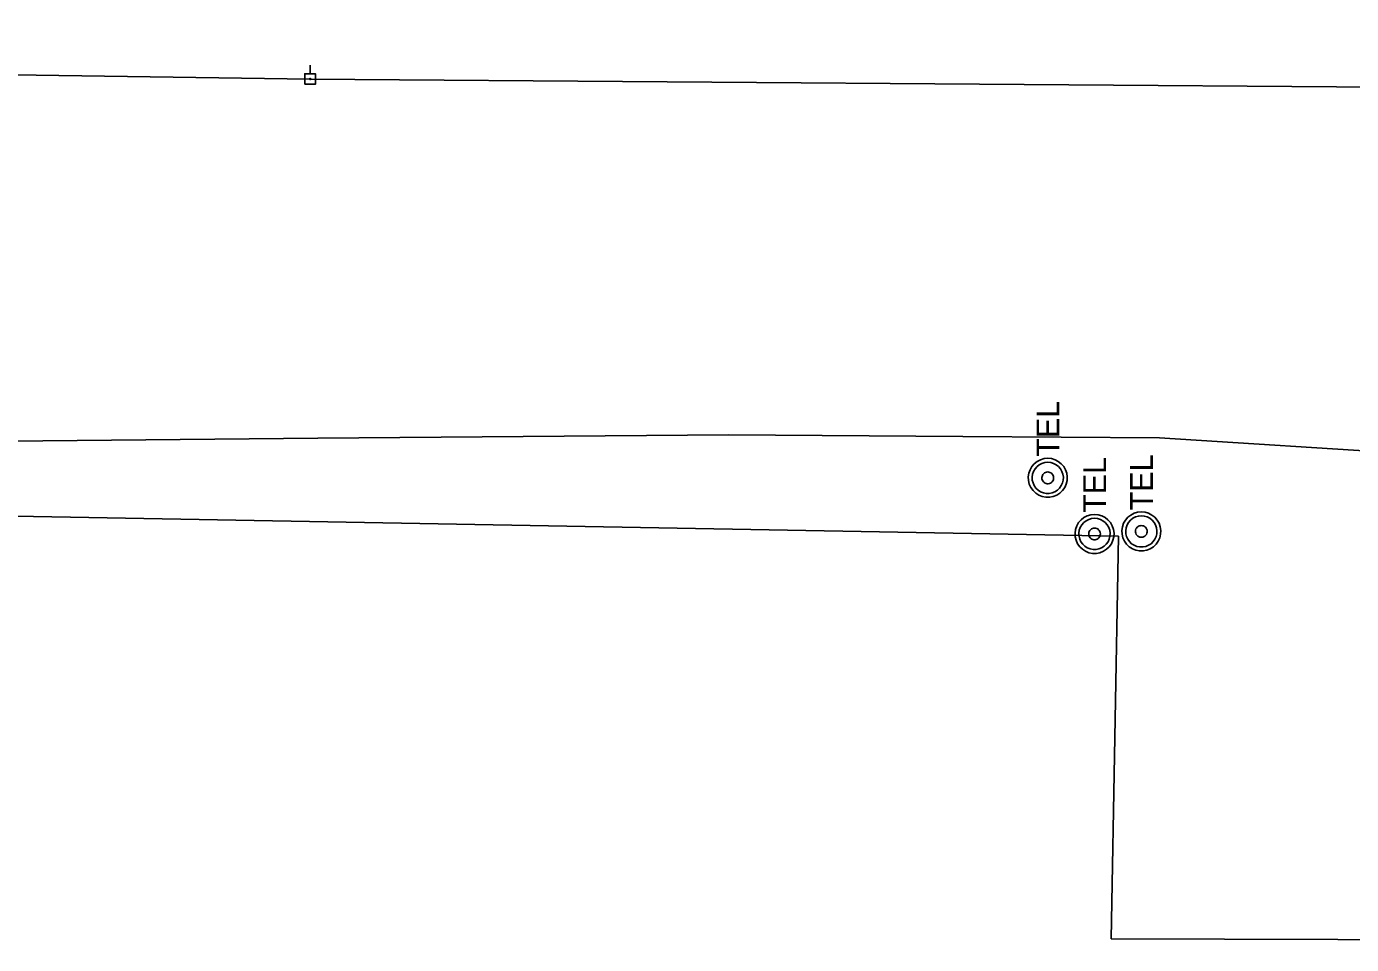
# Model space of a CAD drawing. Extents: x 596028 to 606371, y 330010 to 403088.
# Drawn here: x 603237 to 603460.9, y 339287.8 to 339442.8 of the extents above; entities that cross this region are included whole.
import ezdxf

# ---------------------------------------------------------------- set-up
doc = ezdxf.new("R2010")
doc.units = 0
for name, color, linetype in [('E_FTMS_Conduit', 7, 'Continuous'), ('E_UTL_EPowerPole', 7, 'Continuous'), ('E_UTL_Overhead', 7, 'Continuous'), ('E_UTL_T_MH', 7, 'Continuous'), ('E_UTL_T_UG', 7, 'Continuous')]:
    doc.layers.add(name, color=color, linetype=linetype)

# ---------------------------------------------------------------- blocks, each defined once
blk = doc.blocks.new('PPOL')
at = {"layer": 'E_UTL_EPowerPole'}
blk.add_line((-0.2, 13.7), (-0.2, 35.3), dxfattribs=at)
blk.add_lwpolyline([(-13.9, -13.7), (13.5, -13.7), (13.5, 13.7), (-13.9, 13.7)], close=True, dxfattribs=at)
blk.add_circle((0, 0), 1.77, dxfattribs=at)

msp = doc.modelspace()

# ---------------------------------------------------------------- linework, layer by layer
at = {"layer": 'E_FTMS_Conduit'}
msp.add_lwpolyline([(602734.83, 339386.85), (602813.61, 339385.3), (602877.22, 339384.86), (603008.1, 339380.74), (603053.18, 339379.73), (603103.48, 339378.61), (603138.89, 339376), (603156.98, 339374.04), (603204.89, 339372.51), (603286.22, 339373.29), (603355.63, 339373.86), (603395.21, 339373.58), (603428.42, 339373.37), (603470.92, 339370.64), (603497.85, 339367.32), (603522.71, 339362.77), (603571.07, 339359.28), (603611.36, 339356.61), (603696.77, 339355.53), (603784.05, 339356.58), (603816.69, 339356.04), (603863.31, 339357.46), (603900.77, 339355.46), (603953.03, 339359.31)], dxfattribs=at)
at = {"layer": 'E_UTL_Overhead'}
msp.add_lwpolyline([(602675.32, 339442.84), (602775.91, 339441.76), (603030.19, 339437.63), (603284.95, 339433.97), (603526.19, 339432.15)], dxfattribs=at)
at = {"layer": 'E_UTL_T_MH'}
for points in [[(603409.55, 339369.9), (603408.93, 339369.84), (603408.32, 339369.66), (603407.77, 339369.37), (603407.27, 339368.99), (603406.86, 339368.51), (603406.55, 339367.97), (603406.34, 339367.38), (603406.25, 339366.75), (603406.28, 339366.13), (603406.43, 339365.52), (603406.69, 339364.95), (603407.06, 339364.44), (603407.51, 339364), (603408.04, 339363.66), (603408.62, 339363.43), (603409.24, 339363.31), (603409.86, 339363.31), (603410.48, 339363.43), (603411.06, 339363.66), (603411.59, 339364), (603412.04, 339364.44), (603412.41, 339364.95), (603412.67, 339365.52), (603412.82, 339366.13), (603412.85, 339366.75), (603412.76, 339367.38), (603412.55, 339367.97), (603412.24, 339368.51), (603411.83, 339368.99), (603411.33, 339369.37), (603410.78, 339369.66), (603410.17, 339369.84), (603409.55, 339369.9)], [(603409.55, 339369.24), (603409.05, 339369.19), (603408.57, 339369.05), (603408.12, 339368.82), (603407.73, 339368.51), (603407.4, 339368.13), (603407.15, 339367.69), (603406.98, 339367.22), (603406.91, 339366.72), (603406.94, 339366.22), (603407.06, 339365.73), (603407.26, 339365.28), (603407.56, 339364.87), (603407.92, 339364.52), (603408.34, 339364.25), (603408.81, 339364.06), (603409.3, 339363.97), (603409.8, 339363.97), (603410.29, 339364.06), (603410.76, 339364.25), (603411.18, 339364.52), (603411.55, 339364.87), (603411.84, 339365.28), (603412.05, 339365.73), (603412.16, 339366.22), (603412.19, 339366.72), (603412.12, 339367.22), (603411.95, 339367.69), (603411.7, 339368.13), (603411.37, 339368.51), (603410.98, 339368.82), (603410.53, 339369.05), (603410.05, 339369.19), (603409.55, 339369.24)], [(603409.55, 339367.59), (603409.36, 339367.57), (603409.18, 339367.52), (603409.01, 339367.43), (603408.87, 339367.31), (603408.74, 339367.17), (603408.65, 339367.01), (603408.59, 339366.83), (603408.56, 339366.64), (603408.57, 339366.46), (603408.61, 339366.27), (603408.69, 339366.1), (603408.8, 339365.95), (603408.94, 339365.82), (603409.1, 339365.72), (603409.27, 339365.65), (603409.46, 339365.61), (603409.64, 339365.61), (603409.83, 339365.65), (603410, 339365.72), (603410.16, 339365.82), (603410.3, 339365.95), (603410.41, 339366.1), (603410.49, 339366.27), (603410.53, 339366.46), (603410.54, 339366.64), (603410.51, 339366.83), (603410.45, 339367.01), (603410.36, 339367.17), (603410.23, 339367.31), (603410.09, 339367.43), (603409.92, 339367.52), (603409.74, 339367.57), (603409.55, 339367.59)], [(603417.44, 339360.43), (603416.82, 339360.37), (603416.22, 339360.19), (603415.66, 339359.9), (603415.17, 339359.51), (603414.76, 339359.04), (603414.44, 339358.5), (603414.24, 339357.9), (603414.15, 339357.28), (603414.18, 339356.66), (603414.33, 339356.05), (603414.59, 339355.48), (603414.95, 339354.96), (603415.4, 339354.53), (603415.93, 339354.19), (603416.51, 339353.96), (603417.13, 339353.84), (603417.76, 339353.84), (603418.37, 339353.96), (603418.96, 339354.19), (603419.48, 339354.53), (603419.94, 339354.96), (603420.3, 339355.48), (603420.56, 339356.05), (603420.71, 339356.66), (603420.74, 339357.28), (603420.65, 339357.9), (603420.45, 339358.5), (603420.13, 339359.04), (603419.72, 339359.51), (603419.23, 339359.9), (603418.67, 339360.19), (603418.07, 339360.37), (603417.44, 339360.43)], [(603417.44, 339359.77), (603416.94, 339359.72), (603416.46, 339359.58), (603416.02, 339359.35), (603415.62, 339359.04), (603415.29, 339358.66), (603415.04, 339358.22), (603414.88, 339357.75), (603414.81, 339357.25), (603414.83, 339356.75), (603414.95, 339356.26), (603415.16, 339355.81), (603415.45, 339355.4), (603415.81, 339355.05), (603416.23, 339354.78), (603416.7, 339354.59), (603417.19, 339354.5), (603417.7, 339354.5), (603418.19, 339354.59), (603418.65, 339354.78), (603419.08, 339355.05), (603419.44, 339355.4), (603419.73, 339355.81), (603419.94, 339356.26), (603420.06, 339356.75), (603420.08, 339357.25), (603420.01, 339357.75), (603419.85, 339358.22), (603419.59, 339358.66), (603419.27, 339359.04), (603418.87, 339359.35), (603418.43, 339359.58), (603417.94, 339359.72), (603417.44, 339359.77)], [(603425.35, 339360.85), (603424.73, 339360.79), (603424.13, 339360.61), (603423.57, 339360.32), (603423.08, 339359.94), (603422.67, 339359.46), (603422.35, 339358.92), (603422.15, 339358.33), (603422.06, 339357.71), (603422.09, 339357.08), (603422.24, 339356.47), (603422.5, 339355.9), (603422.86, 339355.39), (603423.31, 339354.95), (603423.84, 339354.62), (603424.42, 339354.38), (603425.04, 339354.26), (603425.67, 339354.26), (603426.28, 339354.38), (603426.87, 339354.62), (603427.39, 339354.95), (603427.85, 339355.39), (603428.21, 339355.9), (603428.47, 339356.47), (603428.62, 339357.08), (603428.65, 339357.71), (603428.56, 339358.33), (603428.36, 339358.92), (603428.04, 339359.46), (603427.63, 339359.94), (603427.14, 339360.32), (603426.58, 339360.61), (603425.98, 339360.79), (603425.35, 339360.85)], [(603425.35, 339360.19), (603424.85, 339360.14), (603424.37, 339360), (603423.93, 339359.77), (603423.53, 339359.46), (603423.2, 339359.08), (603422.95, 339358.65), (603422.79, 339358.17), (603422.72, 339357.67), (603422.74, 339357.17), (603422.86, 339356.69), (603423.07, 339356.23), (603423.36, 339355.82), (603423.72, 339355.47), (603424.14, 339355.2), (603424.61, 339355.02), (603425.1, 339354.92), (603425.61, 339354.92), (603426.1, 339355.02), (603426.56, 339355.2), (603426.99, 339355.47), (603427.35, 339355.82), (603427.64, 339356.23), (603427.85, 339356.69), (603427.97, 339357.17), (603427.99, 339357.67), (603427.92, 339358.17), (603427.76, 339358.65), (603427.5, 339359.08), (603427.18, 339359.46), (603426.78, 339359.77), (603426.34, 339360), (603425.85, 339360.14), (603425.35, 339360.19)], [(603417.44, 339358.12), (603417.26, 339358.1), (603417.08, 339358.04), (603416.91, 339357.96), (603416.76, 339357.84), (603416.64, 339357.7), (603416.54, 339357.54), (603416.48, 339357.36), (603416.46, 339357.17), (603416.46, 339356.98), (603416.51, 339356.8), (603416.59, 339356.63), (603416.7, 339356.48), (603416.83, 339356.35), (603416.99, 339356.25), (603417.17, 339356.18), (603417.35, 339356.14), (603417.54, 339356.14), (603417.72, 339356.18), (603417.9, 339356.25), (603418.06, 339356.35), (603418.19, 339356.48), (603418.3, 339356.63), (603418.38, 339356.8), (603418.42, 339356.98), (603418.43, 339357.17), (603418.41, 339357.36), (603418.34, 339357.54), (603418.25, 339357.7), (603418.13, 339357.84), (603417.98, 339357.96), (603417.81, 339358.04), (603417.63, 339358.1), (603417.44, 339358.12)], [(603425.35, 339358.54), (603425.17, 339358.52), (603424.99, 339358.47), (603424.82, 339358.38), (603424.67, 339358.27), (603424.55, 339358.12), (603424.45, 339357.96), (603424.39, 339357.78), (603424.37, 339357.6), (603424.37, 339357.41), (603424.42, 339357.23), (603424.5, 339357.05), (603424.61, 339356.9), (603424.74, 339356.77), (603424.9, 339356.67), (603425.08, 339356.6), (603425.26, 339356.56), (603425.45, 339356.56), (603425.63, 339356.6), (603425.81, 339356.67), (603425.97, 339356.77), (603426.1, 339356.9), (603426.21, 339357.05), (603426.29, 339357.23), (603426.33, 339357.41), (603426.34, 339357.6), (603426.32, 339357.78), (603426.25, 339357.96), (603426.16, 339358.12), (603426.04, 339358.27), (603425.89, 339358.38), (603425.72, 339358.47), (603425.54, 339358.52), (603425.35, 339358.54)]]:
    msp.add_lwpolyline(points, dxfattribs=at)
at = {"layer": 'E_UTL_T_UG'}
for p in [(602816.87, 339367.66), (603420.27, 339288.73)]:
    msp.add_line(p, (603421.5, 339356.73), dxfattribs=at)
msp.add_lwpolyline([(603420.27, 339288.73), (603516.02, 339288.47), (603561.36, 339289.04), (603596.03, 339288.59), (603643.8, 339287.78), (603708.2, 339291.33), (603749.63, 339292.27), (603780, 339293.24), (603807.27, 339292.21), (603822.11, 339291.08)], dxfattribs=at)

# ---------------------------------------------------------------- block references
at = {"layer": 'E_UTL_EPowerPole', "xscale": 0.06561666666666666, "yscale": 0.06561666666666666}
msp.add_blockref('PPOL', (603284.95, 339433.97), dxfattribs=at)

# ---------------------------------------------------------------- texts
at = {"layer": 'E_UTL_T_MH'}
for p in [(603411.5, 339370.16), (603419.39, 339360.69), (603427.3, 339361.11)]:
    msp.add_text('TEL', height=3.849, rotation=90, dxfattribs=at).set_placement(p)

doc.saveas('drawing.dxf')
